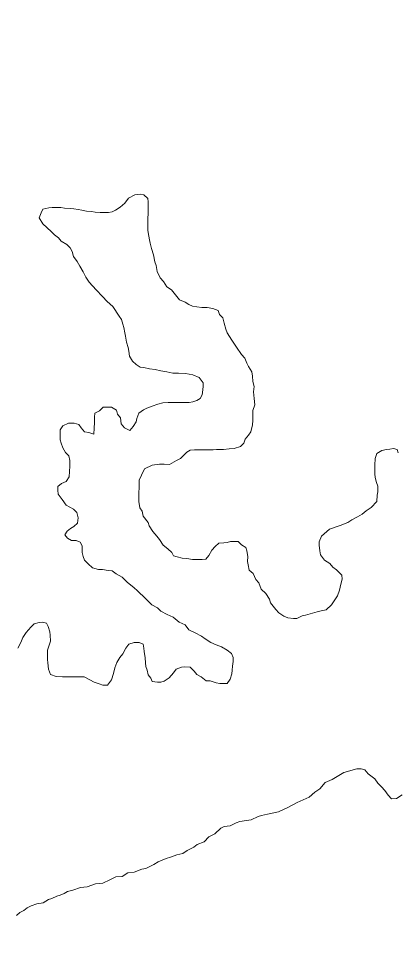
# Model space of a CAD drawing. Extents: x -1643653 to 4543381, y 1624270 to 13878484.
# Drawn here: x 618255 to 620518, y 8943403 to 8948886 of the extents above; entities that cross this region are included whole.
import ezdxf

# ---------------------------------------------------------------- set-up
doc = ezdxf.new("R2010")
doc.units = 0
doc.header["$LTSCALE"] = 200
doc.layers.add('1', color=7, linetype='Continuous', lineweight=13)
doc.layers.add('25', color=7, linetype='Continuous', lineweight=13)

msp = doc.modelspace()

# ---------------------------------------------------------------- linework, layer by layer
at = {"layer": '1', "lineweight": 25}
msp.add_spline([(814781, 9009175.5), (814787.2, 9009173.4), (814796.9, 9009173.4), (814799.4, 9009172.4), (814805.1, 9009174.5), (814805.6, 9009176.5), (814811.7, 9009179.5), (814811.7, 9009179.5), (814801.5, 9009181), (814790.7, 9009181.5), (814784.1, 9009183.1), (814777.4, 9009185.1), (814778.4, 9009175.5)], degree=3, dxfattribs=at)
at = {"layer": '25'}
for points in [[(619003.2, 8947833.5), (618981.6, 8947837.8), (618949.1, 8947833.5), (618912.4, 8947814.1), (618890.8, 8947783.8), (618862.7, 8947760.1), (618834.6, 8947742.8), (618815.1, 8947732), (618793.3, 8947728.2), (618763.3, 8947728.4), (618743.3, 8947728.5), (618713.3, 8947731.2), (618690.8, 8947733.8), (618660.8, 8947736.6), (618633.4, 8947741.7), (618610.9, 8947746.9), (618585.9, 8947749.6), (618563.4, 8947752.2), (618530.9, 8947754.9), (618508.4, 8947757.6), (618488.4, 8947757.7), (618455.9, 8947757.9), (618435.9, 8947755.6), (618401.1, 8947748), (618390.6, 8947727.2), (618390.6, 8947727.2)], [(619027.6, 8947621.5), (619027.8, 8947641.5), (619028, 8947671.5), (619028.2, 8947696.6), (619028.4, 8947719.1), (619028.5, 8947741.6), (619028.7, 8947764.2), (619028.9, 8947791.7), (619026.6, 8947811.7), (619003.2, 8947833.5)], [(618390.6, 8947727.2), (618378.1, 8947695.8), (618401.1, 8947660.3), (618449.8, 8947615.3), (618469.7, 8947595.1), (618494.6, 8947577.4), (618509.4, 8947557.3), (618544.3, 8947537), (618564.1, 8947516.9), (618576.5, 8947496.8), (618583.8, 8947466.7), (618606, 8947436.5), (618620.8, 8947408.8), (618640.6, 8947373.7), (618657.8, 8947343.5), (618677.6, 8947313.3), (618718.3, 8947268.2), (618757.5, 8947227.3), (618784.1, 8947197.1), (618817.9, 8947166.9), (618855.4, 8947110.5), (618870.2, 8947090.3), (618877.5, 8947062.8), (618884.9, 8947042.7), (618889.6, 8947010.1), (618894.5, 8946990), (618899.2, 8946954.9), (618909, 8946922.3), (618913.8, 8946902.3), (618918.6, 8946872.2), (618935.9, 8946842.1), (618958.2, 8946821.9), (618980.6, 8946806.7), (619003.1, 8946804.1), (619038.1, 8946796.3), (619070.5, 8946791.1), (619105.5, 8946783.3), (619140.5, 8946778.1), (619175.4, 8946770.4), (619210.4, 8946770.1), (619252.9, 8946767.4), (619295.4, 8946759.6), (619332.8, 8946744.3), (619357.6, 8946711.6), (619357.4, 8946691.6), (619354.7, 8946671.6), (619352, 8946641.5), (619339.3, 8946619.1), (619319.2, 8946606.7), (619296.7, 8946599.3), (619274.1, 8946594.5), (619249.1, 8946594.6), (619214.1, 8946594.9), (619179.1, 8946595.1), (619149.1, 8946595.3), (619116.5, 8946593), (619086.5, 8946585.7), (619053.9, 8946573.4), (619021.3, 8946561.1), (619001.2, 8946551.2), (618973.5, 8946531.4), (618960.8, 8946498.9), (618958.1, 8946478.9), (618940.4, 8946451.5), (618920.2, 8946429.1), (618887.8, 8946444.3), (618868, 8946467), (618863.3, 8946504.6), (618845.9, 8946524.7), (618841.1, 8946549.8), (618811.2, 8946567.5), (618791.2, 8946567.6), (618761.2, 8946567.8), (618738.5, 8946545.4), (618710.9, 8946530.6), (618708.2, 8946508.1), (618708, 8946475.5), (618707.7, 8946443), (618704.9, 8946405.5), (618675, 8946415.7), (618650, 8946420.8), (618630.2, 8946443.5), (618615.3, 8946463.6), (618587.9, 8946471.3), (618552.9, 8946471.6), (618520.2, 8946456.8), (618505.1, 8946431.8), (618504.8, 8946394.3), (618504.6, 8946371.7), (618509.4, 8946351.7), (618519.2, 8946324.1), (618536.5, 8946296.4), (618556.4, 8946276.3), (618561.2, 8946248.7), (618560.9, 8946216.2), (618560.7, 8946183.6), (618557.9, 8946151.1), (618540.2, 8946123.7), (618512.6, 8946111.3), (618490, 8946093.9), (618489.8, 8946071.4)], [(619280.3, 8946310.4), (619305.3, 8946312.8), (619340.3, 8946312.6), (619360.3, 8946312.4), (619395.3, 8946312.2), (619417.8, 8946312), (619437.9, 8946314.4), (619457.9, 8946314.3), (619477.9, 8946314.2), (619512.9, 8946318.9), (619543, 8946321.2), (619580.6, 8946333.5), (619600.7, 8946353.4), (619608.4, 8946375.9), (619627.3, 8946400), (619640.9, 8946420.5), (619651.2, 8946461.4), (619654.6, 8946488.7), (619654.6, 8946512.6), (619654.6, 8946546.7), (619664.8, 8946580.8), (619661.4, 8946618.3), (619658, 8946659.2), (619661.4, 8946689.9), (619654.6, 8946720.6), (619651.2, 8946751.3), (619647.7, 8946778.6), (619627.3, 8946809.3), (619617, 8946829.8), (619606.8, 8946860.4), (619586.3, 8946880.9), (619555.6, 8946925.2), (619555.6, 8946925.2), (619555.6, 8946925.2), (619555.6, 8946925.2), (619528.3, 8946966.2), (619500.7, 8947010), (619493.3, 8947032.6), (619483.6, 8947067.7), (619473.8, 8947100.3), (619454, 8947120.4), (619446.7, 8947143), (619414.2, 8947155.8), (619381.8, 8947161), (619349.3, 8947161.2), (619319.3, 8947166.4), (619294.3, 8947169.1), (619271.9, 8947179.2), (619249.5, 8947194.4), (619217.1, 8947207.1), (619199.7, 8947227.3), (619184.8, 8947247.4), (619167.5, 8947267.5), (619140.1, 8947285.2), (619120.3, 8947317.9), (619100.5, 8947338.1), (619083.3, 8947375.8), (619076.1, 8947413.3), (619068.7, 8947433.4), (619061.5, 8947476), (619049.3, 8947513.7), (619042.1, 8947546.3), (619037.2, 8947566.3), (619032.3, 8947586.4), (619027.6, 8947621.5)], [(619373, 8945661.4), (619350.5, 8945659.1), (619318, 8945659.3), (619293, 8945659.4), (619260.5, 8945664.7), (619233, 8945667.3), (619203.1, 8945675.1), (619180.6, 8945680.2), (619170.7, 8945700.3), (619145.9, 8945723), (619118.5, 8945743.2), (619096.3, 8945778.4), (619081.4, 8945798.5), (619056.6, 8945826.2), (619034.4, 8945858.9), (619029.5, 8945879), (618999.8, 8945916.7), (618992.5, 8945946.8), (618980.2, 8945966.9), (618973, 8946004.5), (618973.1, 8946024.6), (618973.3, 8946047.1), (618976.2, 8946097.2), (618976.4, 8946132.2), (618989.2, 8946162.2), (619007, 8946199.6), (619053.5, 8946221.1), (619053.5, 8946221.1), (619096.8, 8946226.7), (619124.7, 8946226.3), (619124.7, 8946226.3), (619157.2, 8946226.1), (619197.8, 8946248.8), (619222.7, 8946261.1), (619240, 8946278.2), (619260.2, 8946298.1), (619280.3, 8946310.4)], [(620520.7, 8946294.7), (620515.8, 8946314.8), (620493.4, 8946319.9), (620470.8, 8946317.6), (620450.8, 8946315.2), (620423.2, 8946307.9), (620393.1, 8946290.6), (620382.9, 8946260.6), (620382.6, 8946220.5), (620382.4, 8946200.5), (620382.2, 8946170.5), (620384.5, 8946147.9), (620391.8, 8946117.8), (620399.1, 8946095.2)], [(620399.1, 8946095.2), (620398.9, 8946062.7), (620396.2, 8946042.7), (620393.4, 8946005.2), (620360.6, 8945967.8), (620330.5, 8945948), (620305.3, 8945928.1), (620277.7, 8945913.3), (620245, 8945896), (620219.9, 8945878.6), (620174.7, 8945861.4), (620112, 8945839.3), (620064.2, 8945797.1), (620049, 8945764.6), (620048.8, 8945744.6), (620053.5, 8945709.5), (620058.4, 8945686.9), (620080.6, 8945654.2), (620113, 8945634), (620130.3, 8945613.8), (620152.7, 8945596.2), (620185, 8945565.9), (620187.3, 8945540.9), (620179.6, 8945510.9), (620171.8, 8945475.9), (620159, 8945440.9), (620143.9, 8945418.5), (620123.6, 8945388.6), (620090.9, 8945358.8), (620060.8, 8945351.4), (620038.3, 8945346.6), (619995.7, 8945334.3), (619968.1, 8945327), (619948, 8945322.1), (619915.4, 8945307.3), (619895.4, 8945307.5), (619862.9, 8945310.2), (619838, 8945320.4), (619808.1, 8945340.6), (619790.8, 8945360.7), (619775.9, 8945380.9), (619758.6, 8945401), (619753.7, 8945421.1), (619731.5, 8945456.3), (619704.1, 8945481.5), (619689.4, 8945519.1), (619672.1, 8945539.3), (619654.8, 8945574.4), (619632.5, 8945594.6), (619625.2, 8945627.2), (619622.9, 8945647.2), (619623.1, 8945677.3), (619618.3, 8945709.9), (619611, 8945729.9), (619586.1, 8945745.1), (619566.2, 8945765.3), (619541.2, 8945765.5), (619521.2, 8945765.6), (619501.2, 8945760.7), (619481.2, 8945758.3), (619451.1, 8945756), (619429.6, 8945736.9), (619409.7, 8945714.6), (619391.8, 8945683.3), (619373, 8945661.4)], [(618489.8, 8946071.4), (618492.1, 8946048.9), (618516.9, 8946016.2), (618539.2, 8945983.5), (618561.6, 8945970.8), (618584, 8945958.1), (618603.8, 8945938), (618611.1, 8945907.9), (618608.4, 8945875.4), (618585.7, 8945855.5), (618565.6, 8945843.1), (618545.5, 8945828.2), (618532.8, 8945805.8), (618547.7, 8945785.6), (618572.6, 8945772.9), (618600.1, 8945772.8), (618622.5, 8945762.6), (618634.8, 8945740), (618634.7, 8945720), (618634.5, 8945699.9), (618641.9, 8945677.4), (618649.2, 8945654.8), (618671.5, 8945632.1), (618696.4, 8945609.4), (618733.8, 8945599.1), (618756.3, 8945599), (618791.3, 8945593.8), (618813.8, 8945591.1), (618837.5, 8945572.6), (618874.6, 8945552.8), (618906.7, 8945520.7), (618943.8, 8945491), (618966.1, 8945471.2), (619013.1, 8945426.7), (619050.6, 8945388.2), (619085.5, 8945370.4), (619105.4, 8945350.2), (619142.7, 8945330), (619177.6, 8945314.7), (619214.9, 8945284.4), (619249.8, 8945269.2), (619272.1, 8945239), (619309.5, 8945221.2), (619346.8, 8945200.9), (619369.2, 8945185.8), (619404.1, 8945163), (619434, 8945150.3), (619466.4, 8945137.6), (619501.3, 8945117.3), (619526.1, 8945097.1), (619536, 8945074.5), (619535.8, 8945049.5), (619533.1, 8945022), (619530.4, 8944999.4), (619527.7, 8944976.9), (619517.5, 8944944.5), (619499.8, 8944919.5), (619477.3, 8944919.7), (619457.3, 8944919.8), (619434.8, 8944922.5), (619399.8, 8944935.2), (619374.8, 8944935.4), (619345, 8944958.1), (619320.1, 8944973.3), (619302.8, 8944993.4), (619280.4, 8945016.1), (619247.9, 8945018.8), (619227.9, 8945016.5), (619195.3, 8945004.2), (619180.1, 8944981.7), (619154.9, 8944951.9), (619124.7, 8944932), (619104.7, 8944927.2), (619084.7, 8944927.3), (619052.2, 8944930), (619044.8, 8944950.1), (619030, 8944970.2), (619022.7, 8944997.8), (619015.3, 8945020.4), (619013, 8945042.9), (619010.7, 8945073), (619006, 8945110.6), (619003.7, 8945130.6), (618998.8, 8945153.2), (618976.4, 8945163.3), (618946.4, 8945163.5), (618913.8, 8945153.7), (618896.1, 8945128.8), (618878.3, 8945096.4), (618860.7, 8945074), (618842.9, 8945044.1), (618830.2, 8945011.6), (618822.4, 8944979.1), (618809.6, 8944941.6), (618786.9, 8944909.2), (618759.4, 8944909.4), (618736.9, 8944917.1), (618707, 8944927.3), (618682.1, 8944940), (618647.2, 8944957.7), (618609.7, 8944958)], [(618609.7, 8944958), (618579.7, 8944958.2), (618547.2, 8944958.4), (618517.1, 8944958.6), (618479.7, 8944961.3), (618447.2, 8944971.6), (618435, 8945004.2), (618430.2, 8945041.8), (618427.9, 8945061.8), (618428.1, 8945094.4), (618428.3, 8945116.9), (618436, 8945141.9), (618446.2, 8945171.8), (618444, 8945206.9), (618441.7, 8945227), (618431.9, 8945259.6), (618422, 8945279.7), (618399.6, 8945284.8), (618379.6, 8945282.4), (618349.5, 8945275.1), (618329.3, 8945255.2), (618301.6, 8945222.9), (618281.3, 8945193), (618268.6, 8945163), (618250.8, 8945130.6)], [(619427.9, 8944021.2), (619463.2, 8944056.1), (619483.3, 8944065.9), (619518.3, 8944070.7), (619553.5, 8944088), (619576.1, 8944095.4), (619616.1, 8944102.6), (619643.7, 8944104.9), (619686.3, 8944124.7), (619706.4, 8944132.1), (619741.5, 8944139.3), (619807.2, 8944153.7), (619861.8, 8944178.7), (619918.8, 8944208.2), (619990.3, 8944241.8), (620023, 8944271.6), (620053.2, 8944291.5), (620086, 8944328.8), (620126.2, 8944346.1), (620196.5, 8944388.2), (620274.2, 8944410.2), (620299.2, 8944410), (620321.7, 8944404.8), (620341.5, 8944379.7), (620381.3, 8944349.4), (620398.6, 8944324.2), (620420.9, 8944301.6), (620440.8, 8944281.4), (620460.6, 8944253.7), (620480.4, 8944231.1), (620510.5, 8944233.4), (620545.7, 8944255.7)], [(618243.7, 8943535.9), (618263.8, 8943553.3), (618286.5, 8943565.6), (618306.6, 8943580.5), (618331.7, 8943592.9), (618364.3, 8943605.2), (618401.8, 8943609.9), (618434.5, 8943629.8), (618454.6, 8943637.1), (618484.7, 8943649.4), (618504.7, 8943656.8), (618527.3, 8943666.7), (618547.4, 8943679.1), (618580, 8943686.4), (618625.1, 8943701.1), (618665.2, 8943705.8), (618715.3, 8943723), (618757.9, 8943727.8), (618800.6, 8943747.5), (618835.7, 8943764.8), (618873.2, 8943767.1), (618908.4, 8943789.3), (618946, 8943794.1), (618991.1, 8943811.3), (619016.2, 8943816.2), (619063.9, 8943838.4), (619089, 8943855.8), (619136.7, 8943875.5), (619161.8, 8943882.8), (619199.4, 8943897.6), (619237, 8943904.8), (619262.1, 8943922.2), (619302.3, 8943942), (619322.4, 8943959.3), (619362.5, 8943974.1), (619390.3, 8944004), (619427.9, 8944021.2)]]:
    msp.add_lwpolyline(points, dxfattribs=at)

doc.saveas('drawing.dxf')
